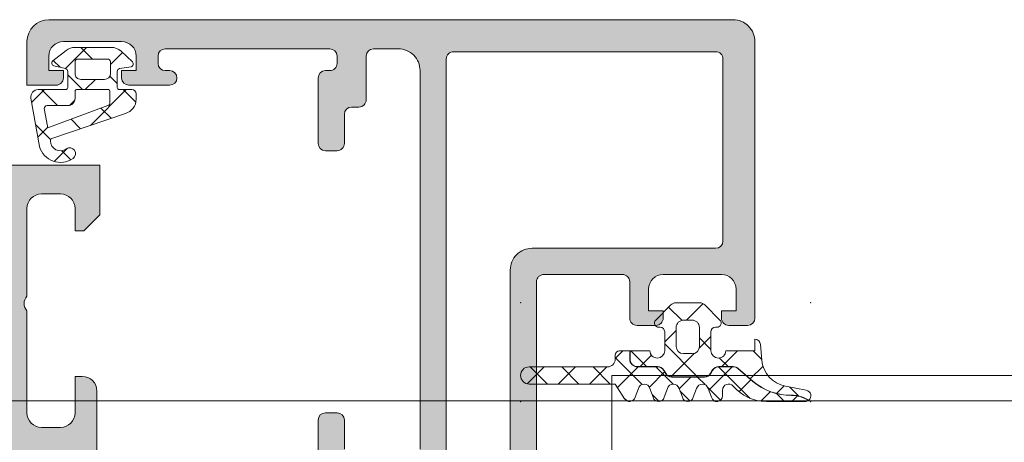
# Model space of a CAD drawing. Header units: millimetres. Extents: x 144573 to 336993, y 74252 to 247042.
# Tile 856 of 1056: x 205889 to 205956, y 219250 to 219279. Entities that reach past the tile are written whole.
import ezdxf

# ---------------------------------------------------------------- set-up
doc = ezdxf.new("R2010")
doc.units = ezdxf.units.MM
doc.layers.add('FASÁDA DETAILNÍ', color=255, linetype='Continuous', lineweight=0)

msp = doc.modelspace()

# ---------------------------------------------------------------- hatches: boundary and pattern name
at = {"layer": 'FASÁDA DETAILNÍ'}
h = msp.add_hatch(color=256, dxfattribs=at)
edge = h.paths.add_edge_path(flags=16)
edge.add_ellipse((205918.6638986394, 219276.6597148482), major_axis=(-0.4999740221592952, 0), ratio=1, start_angle=-90.00297707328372, end_angle=0.002977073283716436, ccw=False)
edge.add_line((205918.6639246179, 219277.1596888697), (205936.6639246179, 219277.1596888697))
edge.add_ellipse((205936.6639505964, 219276.6597148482), major_axis=(-0.4999740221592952, 0), ratio=1, start_angle=179.9970229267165, end_angle=270.00297707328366, ccw=False)
edge.add_line((205937.1639246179, 219276.6596888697), (205937.1639246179, 219264.1596888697))
edge.add_ellipse((205936.6639027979, 219264.1597106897), major_axis=(-0.5000218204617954, 0), ratio=1, start_angle=90.00250027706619, end_angle=179.9974997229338, ccw=False)
edge.add_line((205936.6639246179, 219263.6596888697), (205924.0608736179, 219263.6596888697))
edge.add_ellipse((205924.0608724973, 219262.1596899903), major_axis=(-1.499998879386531, 0), ratio=1, start_angle=-90.00004280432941, end_angle=4.280432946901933e-05)
edge.add_line((205922.5608736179, 219262.1596888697), (205922.5608736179, 219249.1597008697))
edge.add_ellipse((205922.0608739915, 219249.1597004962), major_axis=(-0.4999996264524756, 0), ratio=1, start_angle=89.99995719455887, end_angle=180.0000428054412, ccw=False)
edge.add_line((205922.0608736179, 219248.6597008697), (205918.6639246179, 219248.6597008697))
edge.add_ellipse((205918.6639242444, 219249.1597004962), major_axis=(-0.4999996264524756, 0), ratio=1, start_angle=-4.2805441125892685e-05, end_angle=90.00004280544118, ccw=False)
edge.add_line((205918.1639246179, 219249.1597008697), (205918.1639246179, 219276.6596888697))
edge = h.paths.add_edge_path()
edge.add_line((205889.3639296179, 219277.8597008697), (205889.3639296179, 219274.8597008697))
edge.add_line((205889.3639296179, 219274.8597008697), (205891.3639296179, 219274.8597008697))
edge.add_arc((205891.3639555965, 219275.3596748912), 0.4999740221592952, 269.9970229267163, 360.0029770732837)
edge.add_line((205891.8639296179, 219275.3597008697), (205891.8639296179, 219275.8597008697))
edge.add_line((205891.8639296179, 219275.8597008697), (205890.8639296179, 219275.8597008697))
edge.add_line((205890.8639296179, 219275.8597008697), (205890.8639296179, 219276.8597008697))
edge.add_arc((205891.8639937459, 219276.8596367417), 1.000064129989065, 90.00367402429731, 179.9963259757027, ccw=False)
edge.add_line((205891.8639296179, 219277.8597008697), (205895.8639296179, 219277.8597008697))
edge.add_arc((205895.863899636, 219276.8596708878), 1.00002998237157, 0.0017177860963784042, 89.99828221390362, ccw=False)
edge.add_line((205896.8639296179, 219276.8597008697), (205896.8639296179, 219275.8597008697))
edge.add_line((205896.8639296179, 219275.8597008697), (205895.8639296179, 219275.8597008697))
edge.add_line((205895.8639296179, 219275.8597008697), (205895.8639296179, 219275.3597008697))
edge.add_arc((205896.3639352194, 219275.3597064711), 0.5000056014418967, 180.0006418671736, 269.9993581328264)
edge.add_line((205896.3639296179, 219274.8597008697), (205899.1639326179, 219274.8597008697))
edge.add_arc((205899.1639326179, 219275.3597008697), 0.5, 270, 450)
edge.add_line((205899.1639326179, 219275.8597008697), (205898.8639296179, 219275.8597008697))
edge.add_arc((205898.8639403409, 219276.3597115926), 0.5000107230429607, 180.0012287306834, 269.9987712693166, ccw=False)
edge.add_line((205898.3639296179, 219276.3597008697), (205898.3639296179, 219276.8597008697))
edge.add_arc((205898.8639975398, 219276.8596329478), 0.5000679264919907, 90.00778221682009, 179.9922177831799, ccw=False)
edge.add_line((205898.8639296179, 219277.3597008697), (205910.1639246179, 219277.3597008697))
edge.add_arc((205910.1639027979, 219276.8596790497), 0.5000218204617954, 0.0025002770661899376, 89.99749972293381, ccw=False)
edge.add_line((205910.6639246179, 219276.8597008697), (205910.6639246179, 219276.3597008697))
edge.add_arc((205910.1639872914, 219276.3596381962), 0.4999373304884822, -90.00718274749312, 0.007182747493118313, ccw=False)
edge.add_line((205910.1639246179, 219275.8597008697), (205909.8639216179, 219275.8597008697))
edge.add_arc((205909.8639844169, 219275.3596380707), 0.5000628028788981, 90.00719532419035, 179.9928046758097)
edge.add_line((205909.3639216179, 219275.3597008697), (205909.3639216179, 219270.8597008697))
edge.add_arc((205909.8639272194, 219270.8597064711), 0.5000056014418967, 180.0006418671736, 269.9993581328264)
edge.add_line((205909.8639216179, 219270.3597008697), (205910.6639246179, 219270.3597008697))
edge.add_arc((205910.6639505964, 219270.8596748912), 0.4999740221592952, 269.9970229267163, 360.0029770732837)
edge.add_line((205911.1639246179, 219270.8597008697), (205911.1639246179, 219272.8597008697))
edge.add_arc((205911.6639925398, 219272.8596329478), 0.5000679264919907, 90.00778221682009, 179.9922177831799, ccw=False)
edge.add_line((205911.6639246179, 219273.3597008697), (205912.1639246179, 219273.3597008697))
edge.add_arc((205912.1639872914, 219273.8596381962), 0.4999373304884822, 269.9928172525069, 360.0071827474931)
edge.add_line((205912.6639246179, 219273.8597008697), (205912.6639246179, 219276.8597008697))
edge.add_arc((205913.1639797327, 219276.8596457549), 0.5000551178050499, 90.00631499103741, 179.9936850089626, ccw=False)
edge.add_line((205913.1639246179, 219277.3597008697), (205914.8639216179, 219277.3597008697))
edge.add_arc((205914.8639534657, 219275.8597327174), 1.499968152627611, -0.0012165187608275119, 90.00121651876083, ccw=False)
edge.add_line((205916.3639216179, 219275.8597008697), (205916.3639216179, 219249.8597008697))
edge.add_arc((205915.8639424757, 219249.8596800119), 0.4999791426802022, -90.00239022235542, 0.002390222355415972, ccw=False)
edge.add_line((205915.8639216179, 219249.3597008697), (205911.6639246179, 219249.3597008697))
edge.add_arc((205911.6639302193, 219249.8597064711), 0.5000056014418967, 180.0006418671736, 269.9993581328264, ccw=False)
edge.add_line((205911.1639246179, 219249.8597008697), (205911.1639246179, 219251.8597008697))
edge.add_arc((205910.6639027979, 219251.8596790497), 0.5000218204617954, 0.002500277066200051, 89.9974997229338)
edge.add_line((205910.6639246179, 219252.3597008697), (205909.8639216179, 219252.3597008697))
edge.add_arc((205909.8639741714, 219251.8596483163), 0.5000525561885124, 90.00602154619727, 179.9939784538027)
edge.add_line((205909.3639216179, 219251.8597008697), (205909.3639216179, 219246.8596998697))
edge.add_line((205909.3639216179, 219246.8596998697), (205909.5812426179, 219246.1018108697))
edge.add_arc((205909.292864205, 219246.0191195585), 0.2999999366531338, -52.09518533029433, 16.000024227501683, ccw=False)
edge.add_arc((205909.6614747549, 219245.5456997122), 0.3000001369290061, 127.9047180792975, 179.9999699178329)
edge.add_line((205909.3614746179, 219245.5456998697), (205909.3614766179, 219243.4815528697))
edge.add_arc((205909.7614760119, 219243.4815524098), 0.3999993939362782, 179.999934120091, 291.9737695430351)
edge.add_line((205909.9111486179, 219243.1106108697), (205911.9343776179, 219243.9269718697))
edge.add_arc((205911.8595409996, 219244.1124421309), 0.199999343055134, 291.9739078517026, 384.1410923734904)
edge.add_line((205912.0420486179, 219244.1942388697), (205910.9737286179, 219246.5779238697))
edge.add_arc((205911.1562367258, 219246.659720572), 0.1999997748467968, 89.18009939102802, 204.1410254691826, ccw=False)
edge.add_line((205911.1590986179, 219246.8596998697), (205922.4631786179, 219246.8597008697))
edge.add_arc((205922.4716103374, 219246.6682863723), 0.1916001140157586, -1.0444500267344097, 92.5222218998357, ccw=False)
edge.add_line((205922.6631786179, 219246.6647938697), (205922.6631786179, 219246.2442098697))
edge.add_line((205922.6631786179, 219246.2442098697), (205921.2314436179, 219243.7785978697))
edge.add_arc((205921.4907806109, 219243.6277861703), 0.2999997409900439, 149.8208038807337, 254.0000282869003)
edge.add_line((205921.4080896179, 219243.3394078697), (205922.9002506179, 219242.9115368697))
edge.add_line((205922.9002506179, 219242.9115368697), (205923.7635256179, 219242.4131248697))
edge.add_arc((205923.9635255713, 219242.759535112), 0.4000000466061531, 240.0000115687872, 359.9999652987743)
edge.add_line((205924.3635256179, 219242.7595348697), (205924.3631786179, 219246.8674658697))
edge.add_line((205924.3631786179, 219246.8674658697), (205924.3608736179, 219261.3595228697))
edge.add_arc((205924.8608734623, 219261.3597009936), 0.4999998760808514, 89.99998216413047, 180.0204115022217, ccw=False)
edge.add_line((205924.8608736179, 219261.8597008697), (205930.263915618, 219261.8597008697))
edge.add_arc((205930.2639159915, 219261.3597012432), 0.4999996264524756, -4.2805441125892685e-05, 90.00004280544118, ccw=False)
edge.add_line((205930.763915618, 219261.3597008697), (205930.763915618, 219258.8597008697))
edge.add_arc((205931.2639152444, 219258.8597004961), 0.4999996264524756, 179.9999571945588, 270.0000428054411)
edge.add_line((205931.263915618, 219258.3597008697), (205932.5639186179, 219258.3597008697))
edge.add_arc((205932.5639394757, 219258.8596800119), 0.4999791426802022, 269.9976097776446, 360.0023902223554)
edge.add_line((205933.0639186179, 219258.8597008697), (205933.0639186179, 219259.3597008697))
edge.add_line((205933.0639186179, 219259.3597008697), (205932.0639186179, 219259.3597008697))
edge.add_line((205932.0639186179, 219259.3597008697), (205932.0639186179, 219260.8597008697))
edge.add_arc((205933.0639503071, 219260.8596691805), 1.000031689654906, 90.00181559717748, 179.9981844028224, ccw=False)
edge.add_line((205933.0639186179, 219261.8597008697), (205937.0639186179, 219261.8597008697))
edge.add_arc((205937.0638493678, 219260.8596316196), 1.000069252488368, 0.003967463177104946, 89.99603253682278, ccw=False)
edge.add_line((205938.0639186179, 219260.8597008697), (205938.0639186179, 219259.3597008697))
edge.add_line((205938.0639186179, 219259.3597008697), (205937.0639186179, 219259.3597008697))
edge.add_line((205937.0639186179, 219259.3597008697), (205937.0639186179, 219258.8597008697))
edge.add_arc((205937.5638926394, 219258.8596748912), 0.4999740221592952, 179.9970229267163, 270.0029770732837)
edge.add_line((205937.5639186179, 219258.3597008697), (205938.8639216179, 219258.3597008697))
edge.add_arc((205938.8639160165, 219258.8597064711), 0.5000056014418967, 270.0006418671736, 359.9993581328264)
edge.add_line((205939.3639216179, 219258.8597008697), (205939.3639216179, 219277.8597008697))
edge.add_arc((205937.8639509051, 219277.8597301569), 1.49997071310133, 359.9988812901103, 450.0011187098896)
edge.add_line((205937.8639216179, 219279.3597008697), (205890.8639296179, 219279.3597008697))
edge.add_arc((205890.8639899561, 219277.8596405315), 1.50006033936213, 90.00230465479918, 179.9976953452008)
h = msp.add_hatch(dxfattribs=at)
h.set_pattern_fill('ANSI37', color=256, scale=0.625, angle=90, style=0)
h.set_pattern_definition([(135, (205891.863949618, 219275.8597288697), (-1.403165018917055, -1.403165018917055), []), (225, (205891.863949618, 219275.8597288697), (1.403165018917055, -1.403165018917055), [])])
edge = h.paths.add_edge_path(flags=16)
edge.add_ellipse((205892.1661646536, 219273.9575157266), major_axis=(-0.4977897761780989, 0), ratio=1, start_angle=89.74527797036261, end_angle=180.1925797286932)
edge.add_line((205892.6639516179, 219273.9591888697), (205892.6639516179, 219274.4597078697))
edge.add_ellipse((205892.763935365, 219274.4597221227), major_axis=(-0.09998374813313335, 0), ratio=1, start_angle=-90.00874067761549, end_angle=0.008167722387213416, ccw=False)
edge.add_line((205892.7639506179, 219274.5597058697), (205894.964380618, 219274.5597098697))
edge.add_ellipse((205894.9643779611, 219274.4597052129), major_axis=(-0.1000046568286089, 0), ratio=1, start_angle=180.0015221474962, end_angle=269.99847781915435, ccw=False)
edge.add_line((205895.0643826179, 219274.4597078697), (205895.0643826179, 219273.6477658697))
edge.add_ellipse((205894.8643759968, 219273.6477743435), major_axis=(-0.2000066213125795, 0), ratio=1, start_angle=105.68861530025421, end_angle=179.9975725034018, ccw=False)
edge.add_line((205894.9184596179, 219273.4552188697), (205890.9003186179, 219271.9678938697))
edge.add_ellipse((205890.865605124, 219272.0616753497), major_axis=(-0.09999996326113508, 0), ratio=1, start_angle=10.322284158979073, end_angle=110.31218281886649, ccw=False)
edge.add_line((205890.7672236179, 219272.0437568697), (205890.5469406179, 219273.2532258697))
edge.add_ellipse((205890.746830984, 219273.2597345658), major_axis=(-0.1999963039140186, 0), ratio=1, start_angle=-90.00104106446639, end_angle=1.864967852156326, ccw=False)
edge.add_line((205890.746834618, 219273.4597308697), (205892.1639516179, 219273.4597308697))
edge = h.paths.add_edge_path(flags=16)
edge.add_ellipse((205892.8639527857, 219276.459719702), major_axis=(-0.200000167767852, 0), ratio=1, start_angle=-90.00023841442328, end_angle=0.00023843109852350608, ccw=False)
edge.add_line((205892.8639536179, 219276.6597198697), (205894.8984106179, 219276.6597158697))
edge.add_ellipse((205894.89841534, 219276.4597205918), major_axis=(-0.1999952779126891, 0), ratio=1, start_angle=179.9995066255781, end_angle=270.00135281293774, ccw=False)
edge.add_line((205895.0984106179, 219276.4597188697), (205895.0984106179, 219275.6597088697))
edge.add_ellipse((205894.698399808, 219275.6597176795), major_axis=(-0.4000108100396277, 0), ratio=1, start_angle=90.00197807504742, end_angle=179.9987381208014, ccw=False)
edge.add_line((205894.6984136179, 219275.2597068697), (205893.0639506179, 219275.2597068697))
edge.add_ellipse((205893.0639475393, 219275.6597017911), major_axis=(-0.3999949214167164, 0), ratio=1, start_angle=-0.0010139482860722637, end_angle=90.00044099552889, ccw=False)
edge.add_line((205892.6639526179, 219275.6597088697), (205892.6639526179, 219276.4597188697))
edge = h.paths.add_edge_path()
edge.add_arc((205891.2639607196, 219276.3831677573), 0.2000083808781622, 130.0023157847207, 254.9984805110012)
edge.add_line((205891.2121896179, 219276.1899758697), (205892.0157146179, 219275.9994418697))
edge.add_arc((205891.9639382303, 219275.8062482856), 0.2000113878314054, 0.0027454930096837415, 74.9971436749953, ccw=False)
edge.add_line((205892.1639496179, 219275.8062578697), (205892.1639496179, 219274.7097078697))
edge.add_arc((205892.0139619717, 219274.709697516), 0.1499876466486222, -90.00395515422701, 0.003955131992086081, ccw=False)
edge.add_line((205892.0139516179, 219274.5597098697), (205890.131080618, 219274.5597178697))
edge.add_arc((205890.1310787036, 219274.0597179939), 0.4999998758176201, 89.99978063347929, 189.9335722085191)
edge.add_line((205889.6385746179, 219273.9734648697), (205890.2199636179, 219270.6537388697))
edge.add_arc((205891.6639491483, 219271.0598132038), 1.499996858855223, 195.7069244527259, 305.0875539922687)
edge.add_arc((205892.2962561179, 219270.1597103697), 0.3999981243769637, 305.0880041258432, 485.0880041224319)
edge.add_arc((205891.6617345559, 219271.0410100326), 0.6860034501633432, 180.4843583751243, 306.1411855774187, ccw=False)
edge.add_arc((205891.1248581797, 219271.0548302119), 0.1503878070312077, 109.01615098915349, 187.4960782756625, ccw=False)
edge.add_line((205891.0758566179, 219271.1970108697), (205896.1220826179, 219272.9246928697))
edge.add_arc((205895.8639614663, 219273.8907848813), 0.999980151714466, 284.9589109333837, 360.000572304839)
edge.add_line((205896.863941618, 219273.8907948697), (205896.8639536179, 219274.2596998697))
edge.add_arc((205896.5639338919, 219274.2596791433), 0.3000197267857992, 0.00395818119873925, 89.99680576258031)
edge.add_line((205896.5639506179, 219274.5596988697), (205895.7139356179, 219274.5596988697))
edge.add_arc((205895.7139227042, 219274.7096829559), 0.1499840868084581, 179.9950667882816, 270.0049332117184, ccw=False)
edge.add_line((205895.5639386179, 219274.7096958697), (205895.5639496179, 219275.8062578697))
edge.add_arc((205895.7639642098, 219275.806248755), 0.2000145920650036, 105.0023743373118, 179.9973890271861, ccw=False)
edge.add_line((205895.7121886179, 219275.9994458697), (205896.5155606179, 219276.1285398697))
edge.add_arc((205896.4638362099, 219276.3217157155), 0.1999808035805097, 284.9897870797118, 405.0074444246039)
edge.add_line((205896.6052256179, 219276.4631418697), (205895.8293556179, 219277.1896608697))
edge.add_arc((205895.1458452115, 219276.4597192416), 1.00000062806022, 46.88146232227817, 90.00003400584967)
edge.add_line((205895.1458446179, 219277.4597198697), (205892.6672116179, 219277.4597198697))
edge.add_arc((205892.6672126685, 219276.4597169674), 1.000002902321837, 90.00006019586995, 127.8277930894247)
edge.add_line((205892.0539206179, 219277.2495768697), (205891.135391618, 219276.5363778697))
h = msp.add_hatch(color=256, dxfattribs=at)
edge = h.paths.add_edge_path()
edge.add_arc((205871.0640805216, 219249.2397215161), 0.1199999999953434, 90, 180)
edge.add_line((205870.9440805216, 219249.2397215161), (205870.9440805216, 219246.4797235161))
edge.add_arc((205870.6440805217, 219246.4797235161), 0.2999999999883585, -90, 0, ccw=False)
edge.add_line((205870.6440805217, 219246.1797235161), (205869.6641062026, 219246.1797235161))
edge.add_arc((205869.6641062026, 219246.4797235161), 0.2999999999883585, 180, 270, ccw=False)
edge.add_line((205869.3641062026, 219246.4797235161), (205869.3641062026, 219248.3597345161))
edge.add_arc((205869.2852391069, 219248.6272778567), 0.2789255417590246, 286.4245945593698, 361.1628700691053)
edge.add_line((205869.5641072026, 219248.6329385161), (205869.5641072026, 219249.0865325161))
edge.add_arc((205869.2852697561, 219249.0922009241), 0.2788950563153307, 358.8354106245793, 433.5801235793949)
edge.add_line((205869.3641062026, 219249.3597215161), (205868.5639314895, 219249.3597215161))
edge.add_arc((205868.5639314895, 219250.3597215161), 1, 180, 270, ccw=False)
edge.add_line((205867.5639314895, 219250.3597215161), (205867.5639314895, 219253.8597288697))
edge.add_arc((205868.5639513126, 219253.8597090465), 1.000019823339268, 90.00113575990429, 179.9988642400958, ccw=False)
edge.add_line((205868.5639314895, 219254.8597288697), (205869.0639314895, 219254.8597288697))
edge.add_line((205869.0639314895, 219254.8597288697), (205869.0639314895, 219252.3597288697))
edge.add_arc((205870.0639768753, 219252.3597742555), 1.000045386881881, 180.00260029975, 269.9973997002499)
edge.add_line((205870.0639314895, 219251.3597288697), (205871.3639498, 219251.3597288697))
edge.add_arc((205871.3638972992, 219252.3597813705), 1.000052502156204, 270.0030079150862, 359.9969920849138)
edge.add_line((205872.3639498, 219252.3597288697), (205872.3639498, 219259.3597288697))
edge.add_arc((205871.8388280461, 219259.8597288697), 0.7250881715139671, 316.4038161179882, 403.5961838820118)
edge.add_line((205872.3639498, 219260.3597288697), (205872.3639498, 219266.3938170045))
edge.add_arc((205871.3638972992, 219266.3937645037), 1.000052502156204, 0.003007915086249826, 89.99699208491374)
edge.add_line((205871.3639498, 219267.3938170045), (205870.0639314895, 219267.3938170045))
edge.add_arc((205870.0639768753, 219266.3937716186), 1.000045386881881, 90.00260029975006, 179.9973997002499)
edge.add_line((205869.0639314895, 219266.3938170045), (205869.0639314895, 219264.8597288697))
edge.add_line((205869.0639314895, 219264.8597288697), (205868.463925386, 219264.8597288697))
edge.add_line((205868.463925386, 219264.8597288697), (205867.3639498, 219265.9597349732))
edge.add_line((205867.3639498, 219265.9597349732), (205867.3639498, 219269.3597288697))
edge.add_line((205867.3639498, 219269.3597288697), (205894.3638506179, 219269.3597288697))
edge.add_line((205894.3638506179, 219269.3597288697), (205894.3638506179, 219265.9597349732))
edge.add_line((205894.3638506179, 219265.9597349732), (205893.263875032, 219264.8597288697))
edge.add_line((205893.263875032, 219264.8597288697), (205892.6638689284, 219264.8597288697))
edge.add_line((205892.6638689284, 219264.8597288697), (205892.6638689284, 219266.3938170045))
edge.add_arc((205891.6638235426, 219266.3937716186), 1.000045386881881, 0.002600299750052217, 89.99739970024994)
edge.add_line((205891.6638689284, 219267.3938170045), (205890.3638506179, 219267.3938170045))
edge.add_arc((205890.3639031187, 219266.3937645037), 1.000052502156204, 90.00300791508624, 179.9969920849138)
edge.add_line((205889.3638506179, 219266.3938170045), (205889.3638506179, 219260.3597288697))
edge.add_arc((205889.8889723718, 219259.8597288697), 0.7250881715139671, 136.4038161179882, 223.5961838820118)
edge.add_line((205889.3638506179, 219259.3597288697), (205889.3638506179, 219252.3597288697))
edge.add_arc((205890.3639031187, 219252.3597813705), 1.000052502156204, 180.0030079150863, 269.9969920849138)
edge.add_line((205890.3638506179, 219251.3597288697), (205891.6638689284, 219251.3597288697))
edge.add_arc((205891.6638235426, 219252.3597742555), 1.000045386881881, 270.00260029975, 359.99739970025)
edge.add_line((205892.6638689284, 219252.3597288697), (205892.6638689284, 219254.8597288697))
edge.add_line((205892.6638689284, 219254.8597288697), (205893.1638689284, 219254.8597288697))
edge.add_arc((205893.1638491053, 219253.8597090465), 1.000019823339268, 0.001135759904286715, 89.99886424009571, ccw=False)
edge.add_line((205894.1638689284, 219253.8597288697), (205894.1638689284, 219249.3597288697))
edge.add_arc((205893.6638792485, 219249.3597185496), 0.4999896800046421, -90.00118262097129, 0.001182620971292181, ccw=False)
edge.add_line((205893.6638689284, 219248.8597288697), (205892.6638689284, 219248.8597288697))
edge.add_line((205892.6638689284, 219248.8597288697), (205892.6638689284, 219249.6597319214))
edge.add_line((205892.6638689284, 219249.6597319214), (205889.6638536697, 219249.6597319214))
edge.add_arc((205889.6638509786, 219249.3597242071), 0.3000077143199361, 89.99948606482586, 180.0005139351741)
edge.add_arc((205889.4426797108, 219249.0922009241), 0.2788950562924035, 106.4198764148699, 181.1645893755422)
edge.add_line((205889.1638422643, 219249.0865325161), (205889.1638422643, 219248.6329385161))
edge.add_arc((205889.44271036, 219248.6272778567), 0.278925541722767, 178.8371299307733, 253.5754054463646)
edge.add_line((205889.3638432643, 219248.3597345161), (205889.3638432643, 219246.4797235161))
edge.add_arc((205889.0638432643, 219246.4797235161), 0.2999999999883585, -90.00000000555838, 0, ccw=False)
edge.add_line((205889.0638432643, 219246.1797235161), (205888.0838689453, 219246.1797235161))
edge.add_arc((205888.0838689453, 219246.4797235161), 0.2999999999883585, 180, 270, ccw=False)
edge.add_line((205887.7838689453, 219246.4797235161), (205887.7838689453, 219249.2397215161))
edge.add_arc((205887.6638689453, 219249.2397215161), 0.1199999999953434, 0, 90)
edge.add_line((205887.6638689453, 219249.3597215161), (205883.3638432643, 219249.3597215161))
edge.add_arc((205883.3638432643, 219248.8597215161), 0.5, 90, 180)
edge.add_line((205882.8638432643, 219248.8597215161), (205882.8638432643, 219248.1597215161))
edge.add_line((205882.8638432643, 219248.1597215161), (205884.2453387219, 219245.7669011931))
edge.add_arc((205884.1257234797, 219245.6978413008), 0.1381197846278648, -97.70243749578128, 29.999999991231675, ccw=False)
edge.add_arc((205884.5733418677, 219250.5391925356), 4.999999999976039, 198.7094007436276, 264.6507719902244, ccw=False)
edge.add_arc((205879.3639747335, 219248.7749663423), 0.5000000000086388, 18.70940074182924, 161.290599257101)
edge.add_arc((205874.1546075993, 219250.5391925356), 4.999999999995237, 275.3492280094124, 341.29059925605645, ccw=False)
edge.add_arc((205874.6022259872, 219245.6978413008), 0.1381197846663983, 150.0000000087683, 277.7024374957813, ccw=False)
edge.add_line((205874.482610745, 219245.7669011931), (205875.8641062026, 219248.1597215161))
edge.add_line((205875.8641062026, 219248.1597215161), (205875.8641062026, 219248.8597215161))
edge.add_arc((205875.3641062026, 219248.8597215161), 0.5, 0, 90)
edge.add_line((205875.3641062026, 219249.3597215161), (205871.0640805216, 219249.3597215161))
edge = h.paths.add_edge_path(flags=16)
edge.add_arc((205886.3638582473, 219267.2597227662), 0.5, 0, 90)
edge.add_line((205886.3638582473, 219267.7597227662), (205874.3639498, 219267.7597227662))
edge.add_arc((205874.3639498, 219267.2597227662), 0.5, 90, 180)
edge.add_line((205873.8639498, 219267.2597227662), (205873.8639498, 219251.5597410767))
edge.add_arc((205874.3639498, 219251.5597410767), 0.5, 180, 270)
edge.add_line((205874.3639498, 219251.0597410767), (205886.3638582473, 219251.0597410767))
edge.add_arc((205886.3638582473, 219251.5597410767), 0.5, 270, 360)
edge.add_line((205886.8638582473, 219251.5597410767), (205886.8638582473, 219253.0597410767))
edge.add_line((205886.8638582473, 219253.0597410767), (205887.3638582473, 219253.0597410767))
edge.add_arc((205887.3638582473, 219253.5597410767), 0.5, 270, 360)
edge.add_line((205887.8638582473, 219253.5597410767), (205887.8638582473, 219265.2597227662))
edge.add_arc((205887.3638582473, 219265.2597227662), 0.5, 0, 90)
edge.add_line((205887.3638582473, 219265.7597227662), (205886.8638582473, 219265.7597227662))
edge.add_line((205886.8638582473, 219265.7597227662), (205886.8638582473, 219267.2597227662))
h = msp.add_hatch(dxfattribs=at)
h.set_pattern_fill('ANSI37', color=256, scale=0.625, angle=90, style=0)
h.set_pattern_definition([(135, (218687.8640705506, 217938.1777891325), (-1.403165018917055, -1.403165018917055), []), (225, (218687.8640705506, 217938.1777891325), (1.403165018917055, -1.403165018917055), [])])
edge = h.paths.add_edge_path()
edge.add_arc((205932.7539976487, 219258.5237222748), 0.2900050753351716, 494.9975633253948, 629.9994892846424)
edge.add_line((205932.7539950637, 219258.2337171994), (205932.8539893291, 219258.2337171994))
edge.add_arc((205932.8539893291, 219257.9237171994), 0.3099999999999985, 359.9999999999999, 450.0000000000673, ccw=False)
edge.add_line((205933.1639893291, 219257.9237171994), (205933.1639893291, 219256.6237411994))
edge.add_arc((205932.6539893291, 219256.6237411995), 0.5100000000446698, 181.1235201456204, 360.00000000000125, ccw=False)
edge.add_line((205932.1440873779, 219256.6137411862), (205930.7854793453, 219256.6137393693))
edge.add_line((205930.7854793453, 219256.6137393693), (205930.7854793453, 219256.0237390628))
edge.add_arc((205931.2754793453, 219256.0237390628), 0.4900000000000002, 180.0000000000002, 270)
edge.add_line((205931.2754793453, 219255.5337390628), (205932.6754770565, 219255.5337390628))
edge.add_arc((205932.6754770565, 219255.0237390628), 0.5099999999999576, 390.00000000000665, 450.0000000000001, ccw=False)
edge.add_line((205933.1171500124, 219255.2787390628), (205933.2326200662, 219255.0787390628))
edge.add_arc((205933.6569725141, 219255.3237390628), 0.4900000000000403, 210.0000000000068, 270.0000000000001)
edge.add_line((205933.6569725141, 219254.8337390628), (205935.8939823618, 219254.8337390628))
edge.add_arc((205935.8939823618, 219255.3237390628), 0.4899999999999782, 270.0000000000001, 330.0000000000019)
edge.add_line((205936.3183348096, 219255.0787390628), (205936.4338048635, 219255.2787390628))
edge.add_arc((205936.8754778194, 219255.0237390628), 0.5100000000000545, 449.9999999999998, 510.00000000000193, ccw=False)
edge.add_line((205936.8754778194, 219255.5337390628), (205937.8730752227, 219255.5337390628))
edge.add_arc((205937.8730752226, 219255.0278056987), 0.5059333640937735, 409.3588191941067, 449.99999999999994, ccw=False)
edge.add_line((205938.2025996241, 219255.4117096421), (205939.2288309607, 219254.530842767))
edge.add_arc((205941.8300280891, 219257.5613006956), 3.993732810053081, 229.3588191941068, 270.618869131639)
edge.add_arc((205941.8948749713, 219251.5579181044), 2.010000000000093, 423.34520873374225, 450.61886913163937, ccw=False)
edge.add_line((205942.7965890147, 219253.3543066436), (205943.06362489, 219253.2202654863))
edge.add_arc((205942.8186553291, 219253.5237291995), 0.3900003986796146, 308.9120293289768, 438.9894375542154)
edge.add_line((205942.8931414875, 219253.9065504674), (205941.4550506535, 219254.1861520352))
edge.add_arc((205941.8386627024, 219256.1592059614), 2.010000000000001, 184.9952493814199, 258.9975035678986, ccw=False)
edge.add_line((205939.836296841, 219255.984188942), (205939.7425146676, 219257.0571487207))
edge.add_arc((205939.3539475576, 219257.023727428), 0.3900017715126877, 364.9160046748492, 448.5301263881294)
edge.add_line((205939.3639516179, 219257.4136008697), (205939.3639516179, 219256.6137299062))
edge.add_line((205939.3639516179, 219256.6137299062), (205937.3638722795, 219256.6137411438))
edge.add_arc((205936.8539703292, 219256.6237411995), 0.5100000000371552, 180, 358.8764750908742, ccw=False)
edge.add_line((205936.3439703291, 219256.6237411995), (205936.3439703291, 219257.9237171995))
edge.add_arc((205936.6539703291, 219257.9237171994), 0.3100000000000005, 449.99999999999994, 539.9999999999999, ccw=False)
edge.add_line((205936.6539703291, 219258.2337171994), (205936.7539953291, 219258.2337171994))
edge.add_arc((205936.7539671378, 219258.5237325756), 0.2900153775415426, 270.0055695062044, 404.9966855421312)
edge.add_line((205936.9590508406, 219258.7287925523), (205935.9184864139, 219259.7700895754))
edge.add_arc((205935.5718821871, 219259.4237291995), 0.4900000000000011, 404.9798378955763, 449.9999999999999)
edge.add_line((205935.5718821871, 219259.9137291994), (205933.9358337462, 219259.9137291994))
edge.add_arc((205933.9358337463, 219259.4237291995), 0.4899999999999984, 450.0000000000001, 495.0276992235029)
edge.add_line((205933.5891839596, 219259.7700439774), (205932.5489418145, 219258.7287955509))
edge = h.paths.add_edge_path()
edge.add_arc((205934.453966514, 219256.9237073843), 0.4999901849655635, 180, 269.9999999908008, ccw=False)
edge.add_line((205933.953976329, 219256.9237073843), (205933.9539763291, 219258.2237171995))
edge.add_arc((205934.4539576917, 219258.2237358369), 0.4999813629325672, 89.9978642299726, 180.0021357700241, ccw=False)
edge.add_line((205934.4539763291, 219258.7237171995), (205935.0539833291, 219258.7237171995))
edge.add_arc((205935.0540019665, 219258.2237358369), 0.4999813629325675, 359.997864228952, 450.002135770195, ccw=False)
edge.add_line((205935.5539833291, 219258.2237171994), (205935.5539833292, 219256.9237073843))
edge.add_arc((205935.0539931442, 219256.9237073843), 0.4999901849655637, 270, 360, ccw=False)
edge.add_line((205935.0539931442, 219256.4237171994), (205934.4539665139, 219256.4237171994))
h = msp.add_hatch(dxfattribs=at)
h.set_pattern_fill('ANSI37', color=256, scale=0.48, angle=90, style=0)
h.set_pattern_definition([(135, (218687.8640705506, 217938.1777891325), (-1.077630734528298, -1.077630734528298), []), (225, (218687.8640705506, 217938.1777891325), (1.077630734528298, -1.077630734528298), [])])
edge = h.paths.add_edge_path()
edge.add_line((205932.1497631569, 219254.0303124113), (205932.3770220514, 219253.4232548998))
edge.add_arc((205932.7538581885, 219253.5237301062), 0.3900009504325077, 194.9293687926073, 345.070631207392)
edge.add_line((205933.1306943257, 219253.4232548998), (205933.3579532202, 219254.0303124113))
edge.add_arc((205933.7538581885, 219253.9237289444), 0.4100009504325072, 375.06763367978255, 524.9323663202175, ccw=False)
edge.add_line((205934.1497631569, 219254.0303124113), (205934.3770220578, 219253.4232548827))
edge.add_arc((205934.7538581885, 219253.5237286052), 0.390000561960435, 194.9291583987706, 345.0708416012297)
edge.add_line((205935.1306943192, 219253.4232548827), (205935.3579532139, 219254.0303123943))
edge.add_arc((205935.7538581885, 219253.9237304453), 0.4100005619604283, 375.06742474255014, 524.9325713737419, ccw=False)
edge.add_line((205936.1497631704, 219254.0303123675), (205936.3770182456, 219253.4232548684))
edge.add_arc((205936.7539008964, 219253.5237421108), 0.3900489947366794, 194.9293168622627, 359.9999999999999)
edge.add_line((205937.1439498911, 219253.5237421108), (205937.1439498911, 219253.9237312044))
edge.add_arc((205937.5539504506, 219253.9237312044), 0.4100005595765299, 400.3199356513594, 539.9999999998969, ccw=False)
edge.add_arc((205940.1462366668, 219256.1237010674), 2.989972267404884, 220.3199378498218, 270.0013304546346)
edge.add_line((205940.1463060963, 219253.1337288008), (205942.8180976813, 219253.1337291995))
edge.add_arc((205942.8186553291, 219253.5237291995), 0.3900003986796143, 269.9180747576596, 305.6405699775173)
edge.add_line((205943.0459080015, 219253.206780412), (205942.7876167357, 219253.3364321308))
edge.add_arc((205941.8948749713, 219251.5579181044), 1.990000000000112, 423.3452087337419, 450.6188691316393)
edge.add_arc((205941.8300280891, 219257.5613006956), 4.013732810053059, 229.3588191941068, 270.618869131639, ccw=False)
edge.add_line((205939.2158045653, 219254.5156666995), (205938.1895732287, 219255.3965335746))
edge.add_arc((205937.8730752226, 219255.0278056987), 0.4859333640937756, 409.3588191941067, 449.9999999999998)
edge.add_line((205937.8730752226, 219255.5137390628), (205936.8754778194, 219255.5137390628))
edge.add_arc((205936.8754778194, 219255.0237390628), 0.4900000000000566, 450.0000000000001, 510.0000000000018)
edge.add_line((205936.4511253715, 219255.2687390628), (205936.3356553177, 219255.0687390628))
edge.add_arc((205935.8939823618, 219255.3237390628), 0.5099999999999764, 269.9999999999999, 330.0000000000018, ccw=False)
edge.add_line((205935.8939823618, 219254.8137390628), (205933.6569725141, 219254.8137390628))
edge.add_arc((205933.6569725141, 219255.3237390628), 0.5100000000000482, 210.000000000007, 269.9999999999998, ccw=False)
edge.add_line((205933.2152995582, 219255.0687390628), (205933.0998295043, 219255.2687390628))
edge.add_arc((205932.6754770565, 219255.0237390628), 0.4899999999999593, 390.000000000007, 449.9999999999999)
edge.add_line((205932.6754770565, 219255.5137390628), (205931.2754793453, 219255.5137390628))
edge.add_arc((205931.2754793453, 219256.0237390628), 0.509999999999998, 179.9999999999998, 270, ccw=False)
edge.add_line((205930.7654793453, 219256.0237390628), (205930.7654793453, 219256.6137393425))
edge.add_line((205930.7654793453, 219256.6137393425), (205930.0538578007, 219256.6137383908))
edge.add_arc((205930.0538581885, 219256.3237383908), 0.2900000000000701, 450.0000766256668, 540.0000000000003)
edge.add_line((205929.7638581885, 219256.3237383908), (205929.7638581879, 219256.0237532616))
edge.add_arc((205929.254036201, 219256.0235717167), 0.5098220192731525, 269.97571351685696, 360.0204027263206, ccw=False)
edge.add_line((205929.2538200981, 219255.5137497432), (205923.853857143, 219255.5137192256))
edge.add_arc((205923.8538604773, 219254.9237207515), 0.5899984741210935, 450.0003238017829, 630.0000000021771)
edge.add_line((205923.8538604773, 219254.3337222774), (205929.7592687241, 219254.3337222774))
edge.add_line((205929.7592687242, 219254.3337222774), (205930.4159722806, 219253.328967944))
edge.add_arc((205930.7538600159, 219253.5237285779), 0.3899997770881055, 209.9594211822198, 345.0702409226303)
edge.add_line((205931.1306943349, 219253.4232511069), (205931.3579532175, 219254.0303124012))
edge.add_arc((205931.7538581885, 219253.9237289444), 0.4100009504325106, 375.0676336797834, 524.9323677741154, ccw=False)

# ---------------------------------------------------------------- linework, layer by layer
for p, q in [((218529.5384156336, 219253.1778170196), (198226.3692538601, 219253.1778170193)), ((212229.5384493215, 219253.1778170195), (198226.3692538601, 219253.1778170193)), ((205929.538449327, 219253.1778170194), (200148.2001050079, 219253.1778170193)), ((205929.538449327, 219253.1778170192), (205456.8693537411, 219253.1778170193))]:
    msp.add_line(p, q, dxfattribs=at)
for points in [[(205924.3631786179, 219246.8674658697), (205924.3608736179, 219261.3595228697), (205924.3608736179, 219261.3595228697, -0.414318), (205924.8608736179, 219261.8597008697), (205930.263915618, 219261.8597008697), (205930.263915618, 219261.8597008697, -0.414214), (205930.763915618, 219261.3597008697), (205930.763915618, 219258.8597008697), (205930.763915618, 219258.8597008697, 0.414214), (205931.263915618, 219258.3597008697), (205932.5639186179, 219258.3597008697), (205932.5639186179, 219258.3597008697, 0.414238), (205933.0639186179, 219258.8597008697), (205933.0639186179, 219259.3597008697), (205932.0639186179, 219259.3597008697), (205932.0639186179, 219260.8597008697), (205932.0639186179, 219260.8597008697, -0.414195), (205933.0639186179, 219261.8597008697), (205937.0639186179, 219261.8597008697), (205937.0639186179, 219261.8597008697, -0.414173), (205938.0639186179, 219260.8597008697), (205938.0639186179, 219259.3597008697), (205937.0639186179, 219259.3597008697), (205937.0639186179, 219258.8597008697), (205937.0639186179, 219258.8597008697, 0.414244), (205937.5639186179, 219258.3597008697), (205938.8639216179, 219258.3597008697), (205938.8639216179, 219258.3597008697, 0.414207), (205939.3639216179, 219258.8597008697), (205939.3639216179, 219277.8597008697), (205939.3639216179, 219277.8597008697, 0.414225), (205937.8639216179, 219279.3597008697), (205890.8639296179, 219279.3597008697), (205890.8639296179, 219279.3597008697, 0.41419), (205889.3639296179, 219277.8597008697), (205889.3639296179, 219277.8597008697), (205889.3639296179, 219274.8597008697), (205891.3639296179, 219274.8597008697), (205891.3639296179, 219274.8597008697, 0.414244), (205891.8639296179, 219275.3597008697), (205891.8639296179, 219275.8597008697), (205890.8639296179, 219275.8597008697), (205890.8639296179, 219276.8597008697), (205890.8639296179, 219276.8597008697, -0.414176), (205891.8639296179, 219277.8597008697), (205895.8639296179, 219277.8597008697), (205895.8639296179, 219277.8597008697, -0.414196), (205896.8639296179, 219276.8597008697), (205896.8639296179, 219275.8597008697), (205895.8639296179, 219275.8597008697), (205895.8639296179, 219275.3597008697), (205895.8639296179, 219275.3597008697, 0.414207), (205896.3639296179, 219274.8597008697), (205899.1639326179, 219274.8597008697), (205899.1639326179, 219274.8597008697, 1), (205899.1639326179, 219275.8597008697), (205898.8639296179, 219275.8597008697), (205898.8639296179, 219275.8597008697, -0.414201), (205898.3639296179, 219276.3597008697), (205898.3639296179, 219276.8597008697), (205898.3639296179, 219276.8597008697, -0.414134), (205898.8639296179, 219277.3597008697), (205910.1639246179, 219277.3597008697), (205910.1639246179, 219277.3597008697, -0.414188), (205910.6639246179, 219276.8597008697), (205910.6639246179, 219276.3597008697), (205910.6639246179, 219276.3597008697, -0.414287), (205910.1639246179, 219275.8597008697), (205909.8639216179, 219275.8597008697), (205909.8639216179, 219275.8597008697, 0.41414), (205909.3639216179, 219275.3597008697), (205909.3639216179, 219270.8597008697), (205909.3639216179, 219270.8597008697, 0.414207), (205909.8639216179, 219270.3597008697), (205910.6639246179, 219270.3597008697), (205910.6639246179, 219270.3597008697, 0.414244), (205911.1639246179, 219270.8597008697), (205911.1639246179, 219272.8597008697), (205911.1639246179, 219272.8597008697, -0.414134), (205911.6639246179, 219273.3597008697), (205912.1639246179, 219273.3597008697), (205912.1639246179, 219273.3597008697, 0.414287), (205912.6639246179, 219273.8597008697), (205912.6639246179, 219276.8597008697), (205912.6639246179, 219276.8597008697, -0.414149), (205913.1639246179, 219277.3597008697), (205914.8639216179, 219277.3597008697), (205914.8639216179, 219277.3597008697, -0.414226), (205916.3639216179, 219275.8597008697), (205916.3639216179, 219249.8597008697)], [(205867.3639498, 219269.3597288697), (205894.3638506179, 219269.3597288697), (205894.3638506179, 219265.9597349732), (205893.263875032, 219264.8597288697), (205892.6638689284, 219264.8597288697), (205892.6638689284, 219266.3938170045, 0.4141869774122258), (205891.6638689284, 219267.3938170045), (205890.3638506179, 219267.3938170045, 0.4141828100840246), (205889.3638506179, 219266.3938170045), (205889.3638506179, 219260.3597288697, 0.3999328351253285), (205889.3638506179, 219259.3597288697), (205889.3638506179, 219252.3597288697, 0.4141828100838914), (205890.3638506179, 219251.3597288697), (205891.6638689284, 219251.3597288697, 0.4141869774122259), (205892.6638689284, 219252.3597288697), (205892.6638689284, 219254.8597288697), (205893.1638689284, 219254.8597288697, -0.4142019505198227), (205894.1638689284, 219253.8597288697), (205894.1638689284, 219249.3597288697, -0.414225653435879)], [(205911.1639246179, 219249.8597008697), (205911.1639246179, 219251.8597008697), (205911.1639246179, 219251.8597008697, 0.414188), (205910.6639246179, 219252.3597008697), (205909.8639216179, 219252.3597008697), (205909.8639216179, 219252.3597008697, 0.414152), (205909.3639216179, 219251.8597008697), (205909.3639216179, 219246.8596998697)]]:
    msp.add_lwpolyline(points, format="xyb", dxfattribs=at)
msp.add_lwpolyline([(205891.135391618, 219276.5363778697, 0.606792), (205891.2121896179, 219276.1899758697), (205892.0157146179, 219275.9994418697), (205892.0157146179, 219275.9994418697, -0.339427), (205892.1639496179, 219275.8062578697), (205892.1639496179, 219274.7097078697), (205892.1639496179, 219274.7097078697, -0.414254), (205892.0139516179, 219274.5597098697), (205890.131080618, 219274.5597178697), (205890.131080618, 219274.5597178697, 0.465956), (205889.6385746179, 219273.9734648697), (205890.2199636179, 219270.6537388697), (205890.2199636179, 219270.6537388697, 0.517137), (205892.526188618, 219269.8324038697, 1), (205892.0663236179, 219270.4870168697, -0.610743), (205890.975755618, 219271.0352108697, -0.356477), (205891.0758566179, 219271.1970108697), (205896.1220826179, 219272.9246928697), (205896.1220826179, 219272.9246928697, 0.339657), (205896.863941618, 219273.8907948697), (205896.8639536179, 219274.2596998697), (205896.8639536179, 219274.2596998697, 0.414177), (205896.5639506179, 219274.5596988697), (205895.7139356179, 219274.5596988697), (205895.7139356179, 219274.5596988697, -0.414264), (205895.5639386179, 219274.7096958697), (205895.5639496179, 219275.8062578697), (205895.5639496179, 219275.8062578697, -0.33943), (205895.7121886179, 219275.9994458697), (205896.5155606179, 219276.1285398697), (205896.5155606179, 219276.1285398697, 0.577453), (205896.6052256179, 219276.4631418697), (205895.8293556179, 219277.1896608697), (205895.8293556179, 219277.1896608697, 0.190392), (205895.1458446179, 219277.4597198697), (205892.6672116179, 219277.4597198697), (205892.6672116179, 219277.4597198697, 0.16657), (205892.0539206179, 219277.2495768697), (205891.135391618, 219276.5363778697)], format="xyb", close=True, dxfattribs=at)
at = {"layer": 'FASÁDA DETAILNÍ', "extrusion": (0, 0, -1)}
for points in [[(-205918.1639246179, 219276.6596888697, 0.414244), (-205918.6639246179, 219277.1596888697), (-205936.6639246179, 219277.1596888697), (-205936.6639246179, 219277.1596888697, 0.414244), (-205937.1639246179, 219276.6596888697), (-205937.1639246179, 219264.1596888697), (-205937.1639246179, 219264.1596888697, 0.414188), (-205936.6639246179, 219263.6596888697), (-205924.0608736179, 219263.6596888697), (-205924.0608736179, 219263.6596888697, -0.414214), (-205922.5608736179, 219262.1596888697), (-205922.5608736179, 219249.1597008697), (-205922.5608736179, 219249.1597008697, 0.414214), (-205922.0608736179, 219248.6597008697), (-205918.6639246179, 219248.6597008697), (-205918.6639246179, 219248.6597008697, 0.414214), (-205918.1639246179, 219249.1597008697), (-205918.1639246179, 219276.6596888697)], [(-205892.6639526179, 219276.4597188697, 0.414216), (-205892.8639536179, 219276.6597198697), (-205894.8984106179, 219276.6597158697), (-205894.8984106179, 219276.6597158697, 0.414223), (-205895.0984106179, 219276.4597188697), (-205895.0984106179, 219275.6597088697), (-205895.0984106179, 219275.6597088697, 0.414197), (-205894.6984136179, 219275.2597068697), (-205893.0639506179, 219275.2597068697), (-205893.0639506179, 219275.2597068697, 0.414221), (-205892.6639526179, 219275.6597088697), (-205892.6639526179, 219276.4597188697)], [(-205892.1639516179, 219273.4597308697, -0.416502), (-205892.6639516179, 219273.9591888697), (-205892.6639516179, 219274.4597078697), (-205892.6639516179, 219274.4597078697, 0.4143), (-205892.7639506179, 219274.5597058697), (-205894.964380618, 219274.5597098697), (-205894.964380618, 219274.5597098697, 0.414198), (-205895.0643826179, 219274.4597078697), (-205895.0643826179, 219273.6477658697), (-205895.0643826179, 219273.6477658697, 0.336095), (-205894.9184596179, 219273.4552188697), (-205890.9003186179, 219271.9678938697), (-205890.9003186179, 219271.9678938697, 0.466254), (-205890.7672236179, 219272.0437568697), (-205890.5469406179, 219273.2532258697), (-205890.5469406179, 219273.2532258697, 0.423785), (-205890.746834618, 219273.4597308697), (-205892.1639516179, 219273.4597308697)]]:
    msp.add_lwpolyline(points, format="xyb", close=True, dxfattribs=at)
at = {"layer": 'FASÁDA DETAILNÍ', "color": 7}
for points in [[(205932.5489418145, 219258.7287955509, 0.6681907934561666), (205932.7539950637, 219258.2337171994), (205932.8539893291, 219258.2337171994, -0.41421356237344), (205933.1639893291, 219257.9237171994), (205933.1639893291, 219256.6237411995, -0.9902431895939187), (205932.1440873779, 219256.6137411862), (205930.7854793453, 219256.6137393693), (205930.7854793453, 219256.0237390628, 0.4142135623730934), (205931.2754793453, 219255.5337390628), (205932.6754770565, 219255.5337390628, -0.267949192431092), (205933.1171500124, 219255.2787390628), (205933.2326200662, 219255.0787390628, 0.2679491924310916), (205933.6569725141, 219254.8337390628), (205935.8939823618, 219254.8337390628, 0.267949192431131), (205936.3183348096, 219255.0787390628), (205936.4338048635, 219255.2787390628, -0.2679491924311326), (205936.8754778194, 219255.5337390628), (205937.8730752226, 219255.5337390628, -0.1792130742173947), (205938.2025996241, 219255.4117096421), (205939.2288309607, 219254.530842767, 0.1820014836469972), (205941.8731647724, 219253.567800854, -0.1195687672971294), (205942.7965890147, 219253.3543066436), (205943.06362489, 219253.2202654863, 0.6375452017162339), (205942.8931414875, 219253.9065504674), (205941.4550506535, 219254.1861520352, -0.3346062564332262), (205939.836296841, 219255.984188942), (205939.7425146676, 219257.0571487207, 0.381933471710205), (205939.3639516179, 219257.4136008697), (205939.3639516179, 219256.6137299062), (205937.3638722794, 219256.6137411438, -0.9902431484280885), (205936.3439703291, 219256.6237411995), (205936.3439703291, 219257.9237171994, -0.414213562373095), (205936.6539703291, 219258.2337171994), (205936.7539953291, 219258.2337171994, 0.6681225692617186), (205936.9590508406, 219258.7287925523), (205935.9184864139, 219259.7700895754, 0.1990038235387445), (205935.5718821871, 219259.9137291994), (205933.9358337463, 219259.9137291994, 0.199038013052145), (205933.5891839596, 219259.7700439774), (205932.5489418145, 219258.7287955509)], [(205934.4539665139, 219256.4237171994, -0.4142135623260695), (205933.953976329, 219256.9237073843), (205933.9539763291, 219258.2237171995, -0.4142353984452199), (205934.4539763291, 219258.7237171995), (205935.0539833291, 219258.7237171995, -0.4142353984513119), (205935.5539833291, 219258.2237171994), (205935.5539833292, 219256.9237073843, -0.4142135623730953), (205935.0539931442, 219256.4237171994), (205934.4539665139, 219256.4237171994)], [(205932.1497631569, 219254.0303124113), (205932.3770220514, 219253.4232548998, 0.7683067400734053), (205933.1306943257, 219253.4232548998), (205933.3579532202, 219254.0303124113, -0.7663896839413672), (205934.1497631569, 219254.0303124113), (205934.3770220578, 219253.4232548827, 0.7683096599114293), (205935.1306943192, 219253.4232548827), (205935.3579532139, 219254.0303123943, -0.766392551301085), (205936.1497631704, 219254.0303123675), (205936.3770182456, 219253.4232548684, 0.8775222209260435), (205937.1439498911, 219253.5237421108), (205937.1439498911, 219253.9237312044, -0.6981291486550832), (205937.8665526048, 219254.1890241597, 0.2202365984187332), (205940.1463060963, 219253.1337288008), (205942.8180976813, 219253.1337291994, 0.1571434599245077), (205943.0459080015, 219253.206780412), (205942.7876167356, 219253.3364321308, 0.1195687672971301), (205941.8733807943, 219253.5478020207, -0.1820014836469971), (205939.2158045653, 219254.5156666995), (205938.1895732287, 219255.3965335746, 0.1792130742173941), (205937.8730752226, 219255.5137390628), (205936.8754778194, 219255.5137390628, 0.2679491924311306), (205936.4511253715, 219255.2687390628), (205936.3356553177, 219255.0687390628, -0.2679491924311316), (205935.8939823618, 219254.8137390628), (205933.6569725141, 219254.8137390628, -0.2679491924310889), (205933.2152995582, 219255.0687390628), (205933.0998295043, 219255.2687390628, 0.2679491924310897), (205932.6754770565, 219255.5137390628), (205931.2754793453, 219255.5137390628, -0.4142135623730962), (205930.7654793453, 219256.0237390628), (205930.7654793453, 219256.6137393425), (205930.0538578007, 219256.6137383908, 0.4142131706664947), (205929.7638581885, 219256.3237383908), (205929.7638581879, 219256.0237532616, -0.414442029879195), (205929.2538200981, 219255.5137497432), (205923.853857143, 219255.5137192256, 0.999997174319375), (205923.8538604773, 219254.3337222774), (205929.7592687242, 219254.3337222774), (205930.4159722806, 219253.328967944, 0.6688782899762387), (205931.1306943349, 219253.4232511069), (205931.3579532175, 219254.0303124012, -0.7663896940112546), (205932.1497631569, 219254.0303124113)]]:
    msp.add_lwpolyline(points, format="xyb", close=True, dxfattribs=at)
at = {"layer": 'FASÁDA DETAILNÍ'}
for points in [[(205929.538449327, 219254.9238170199), (205929.538449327, 219210.9238170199), (206010.5093281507, 219210.9238170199), (206398.2001050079, 219210.9238170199), (206398.2001050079, 219254.9238170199)], [(205929.538449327, 219210.9238170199), (205929.538449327, 219254.9238170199), (206010.5093281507, 219254.9238170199), (206398.2001050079, 219254.9238170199), (206398.2001050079, 219210.9238170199)]]:
    msp.add_lwpolyline(points, dxfattribs=at)
for p in [(205923.2639493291, 219259.9137291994), (205943.1939493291, 219259.9137291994), (205923.2639493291, 219253.1337291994), (205943.1939493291, 219253.1337291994)]:
    msp.add_point(p, dxfattribs=at)

doc.saveas('drawing.dxf')
